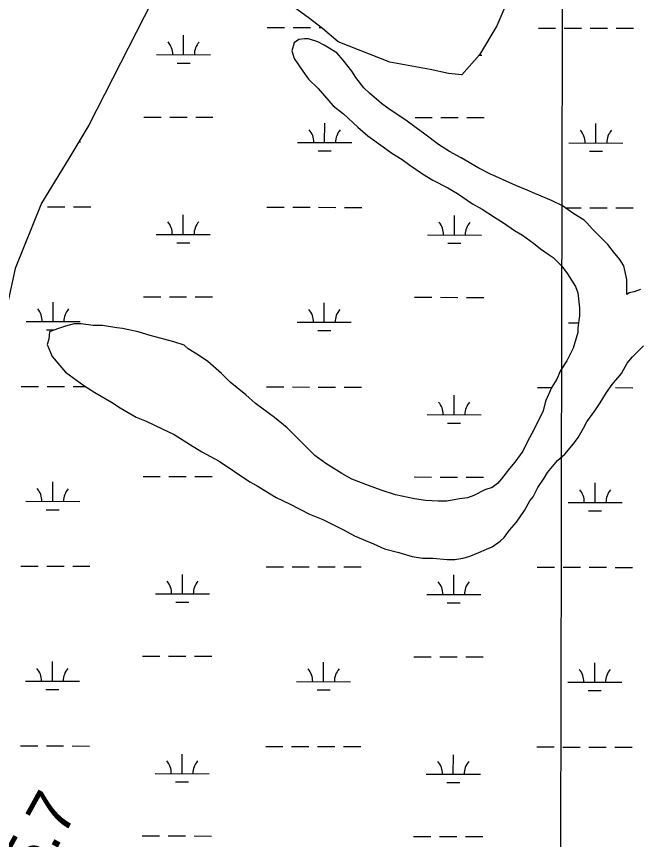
# Model space of a CAD drawing. Extents: x 3187622 to 3225504, y 800805 to 826213.
# Drawn here: x 3206517 to 3207669, y 815415 to 816939 of the extents above; entities that cross this region are included whole.
import ezdxf

# ---------------------------------------------------------------- set-up
doc = ezdxf.new("R2010")
doc.units = 0
for name, color, linetype in [('V-GRID-MAJR', 7, 'Continuous'), ('V-RIVR-RANG-IDEN', 7, 'Continuous'), ('V-SITE-VEGE', 7, 'Continuous'), ('V-WETL-SWMP', 7, 'Continuous')]:
    doc.layers.add(name, color=color, linetype=linetype)

msp = doc.modelspace()

# ---------------------------------------------------------------- linework, layer by layer
at = {"layer": 'V-GRID-MAJR'}
msp.add_spline([(3207506.7, 806215.5), (3207519, 812274.2), (3207531.4, 818336.4), (3207543.7, 824398.7), (3207543.7, 824402.1)], degree=3, dxfattribs=at)
at = {"layer": 'V-SITE-VEGE'}
for points in [[(3207672, 816433.3), (3207660.3, 816428.9), (3207651.5, 816427.4), (3207647.1, 816424.5), (3207647.1, 816452.3), (3207641.2, 816477.2), (3207633.8, 816488.9), (3207622.1, 816503.5), (3207611.8, 816516.6), (3207583.9, 816544.4), (3207572.2, 816557.5), (3207567.8, 816561.9), (3207548.8, 816573.6), (3207528.2, 816588.2), (3207507.7, 816598.4), (3207477, 816611.5), (3207462.3, 816617.3), (3207441.8, 816626.1), (3207393.5, 816647.9), (3207373, 816658.1), (3207340.7, 816677.1), (3207318.8, 816688.8), (3207298.2, 816701.9), (3207273.3, 816720.9), (3207257.2, 816732.6), (3207238.1, 816747.2), (3207208.8, 816766.1), (3207192.7, 816777.8), (3207170.7, 816796.8), (3207160.5, 816807), (3207145.8, 816826), (3207138.4, 816837.7), (3207122.3, 816858.2), (3207110.6, 816871.3), (3207087.1, 816885.9), (3207075.4, 816891.7), (3207057.8, 816897.6), (3207050.5, 816897.5), (3207040.3, 816896.1), (3207031.5, 816890.2), (3207027.1, 816875.5), (3207031.6, 816860.9), (3207047.7, 816837.5), (3207058, 816822.9), (3207075.6, 816805.4), (3207087.3, 816792.2), (3207103.4, 816773.2), (3207122.5, 816758.6), (3207148.9, 816733.8), (3207168, 816717.7), (3207195.8, 816697.3), (3207211.9, 816685.6), (3207231, 816674), (3207245.6, 816663.7), (3207269.1, 816647.7), (3207288.1, 816636), (3207316, 816621.4), (3207333.5, 816611.2), (3207361.4, 816592.3), (3207379, 816582), (3207402.4, 816567.5), (3207418.5, 816557.2), (3207439.1, 816542.6), (3207453.7, 816533.9), (3207474.2, 816519.3), (3207487.4, 816509.1), (3207503.5, 816497.4), (3207510.9, 816493), (3207527, 816477), (3207537.3, 816462.3), (3207552, 816438.9), (3207556.4, 816427.2), (3207559.3, 816399.4), (3207559.4, 816384.8), (3207556.5, 816362.8), (3207556.5, 816354.1), (3207547.8, 816324.8), (3207536.1, 816301.3), (3207524.4, 816283.7), (3207517.2, 816267.6), (3207508.4, 816253), (3207496.7, 816226.6), (3207492.4, 816209), (3207474.9, 816173.9), (3207463.2, 816151.9), (3207454.5, 816134.3), (3207439.9, 816113.8), (3207429.7, 816102.1), (3207415.1, 816083), (3207407.8, 816074.2)], [(3207407.8, 816074.2), (3207397.5, 816066.9), (3207384.4, 816062.5), (3207363.9, 816052.2), (3207352.2, 816047.8), (3207337.6, 816046.3), (3207314.2, 816041.8), (3207298.1, 816041.8), (3207274.6, 816043.2), (3207254.1, 816046.1), (3207219, 816053.4), (3207192.6, 816062.1), (3207169.2, 816070.8), (3207138.4, 816082.5), (3207119.4, 816092.7), (3207090.1, 816111.7), (3207069.6, 816126.3), (3207018.2, 816177.4), (3206994.8, 816196.4), (3206959.6, 816222.7), (3206942, 816238.7), (3206912.7, 816262.1), (3206896.6, 816278.1), (3206871.6, 816300.1), (3206854.1, 816311.7), (3206835, 816323.4), (3206827.7, 816330.7), (3206808.6, 816336.5), (3206792.5, 816340.9), (3206764.7, 816348.1), (3206742.7, 816355.4), (3206713.5, 816361.2), (3206703.2, 816362.7), (3206676.9, 816367), (3206659.3, 816367), (3206637.3, 816369.8), (3206624.2, 816369.8), (3206608.1, 816365.4), (3206593.4, 816361), (3206581.7, 816356.6), (3206578.8, 816355.1), (3206577.4, 816341.9), (3206574.5, 816331.7), (3206583.3, 816309.7), (3206608.2, 816280.5), (3206641.9, 816255.7), (3206662.5, 816242.6), (3206693.2, 816225.1), (3206709.4, 816214.8), (3206738.7, 816197.3), (3206757.7, 816190.1), (3206787, 816175.5), (3206809, 816165.3), (3206839.7, 816146.3), (3206860.3, 816133.2), (3206892.5, 816115.7), (3206949.6, 816077.7), (3206962.8, 816070.4), (3206998, 816048.6), (3207022.9, 816036.9), (3207059.5, 816017.9), (3207084.4, 816007.7), (3207122.5, 815988.8), (3207144.5, 815977.1), (3207178.2, 815962.6), (3207198.7, 815953.8), (3207225.1, 815946.5), (3207250, 815939.3), (3207269, 815936.4), (3207288, 815936.4), (3207314.4, 815933.5), (3207329, 815933.6), (3207343.6, 815936.5), (3207355.3, 815939.5), (3207372.9, 815946.8), (3207387.5, 815952.7), (3207397.7, 815957.1), (3207412.4, 815967.4), (3207419.7, 815974.7), (3207429.9, 815987.9), (3207443, 816002.6), (3207457.6, 816024.6), (3207467.8, 816042.1), (3207473.7, 816049.5), (3207482.4, 816067.1), (3207494.1, 816084.6), (3207499.9, 816094.9), (3207518.9, 816116.9), (3207532.1, 816128.6), (3207548.1, 816147.7), (3207556.9, 816159.4), (3207567.1, 816177), (3207572.9, 816188.7), (3207587.5, 816209.2), (3207597.7, 816223.9), (3207609.4, 816242.9), (3207619.6, 816257.6), (3207637.2, 816278.1), (3207647.4, 816297.2), (3207657.6, 816308.9), (3207678, 816329.4)]]:
    msp.add_lwpolyline(points, dxfattribs=at)
at = {"layer": 'V-WETL-SWMP'}
for p, q in [((3206981.4, 816918.6), (3207013.4, 816918.5)), ((3207029.4, 816918.5), (3207061.4, 816918.4)), ((3207077.4, 816918.4), (3207082, 816918.3)), ((3207483.3, 816917.5), (3207515.3, 816917.5)), ((3207531.3, 816917.4), (3207563.3, 816917.4)), ((3207579.3, 816917.3), (3207611.3, 816917.3)), ((3207627.3, 816917.2), (3207659.3, 816917.2)), ((3206826.7, 816868.1), (3206826.8, 816904.1)), ((3206776.7, 816868.2), (3206876.7, 816868)), ((3207374, 816867), (3207378.6, 816867)), ((3206814.7, 816852.7), (3206838.7, 816852.7)), ((3206753.1, 816752.8), (3206785.1, 816752.8)), ((3206801.1, 816752.7), (3206833.1, 816752.7)), ((3206849.1, 816752.7), (3206881.1, 816752.6)), ((3207087.8, 816705.7), (3207087.9, 816741.7)), ((3207255, 816751.8), (3207287, 816751.8)), ((3207303, 816751.7), (3207335, 816751.7)), ((3207351, 816751.6), (3207383, 816751.6)), ((3207589.7, 816704.7), (3207589.8, 816740.7)), ((3206632.8, 816706.7), (3206635.9, 816706.7)), ((3207037.8, 816705.8), (3207137.8, 816705.6)), ((3207539.7, 816704.8), (3207639.7, 816704.6)), ((3207075.8, 816690.3), (3207099.8, 816690.3)), ((3207577.7, 816689.3), (3207601.7, 816689.3)), ((3206574.8, 816586.7), (3206606.8, 816586.6)), ((3206622.8, 816586.6), (3206654.8, 816586.5)), ((3206980.7, 816585.9), (3207012.7, 816585.8)), ((3207028.7, 816585.8), (3207060.7, 816585.7)), ((3207076.7, 816585.7), (3207108.7, 816585.6)), ((3207124.7, 816585.6), (3207156.7, 816585.5)), ((3207533.1, 816584.8), (3207562.6, 816584.7)), ((3207578.6, 816584.7), (3207610.6, 816584.6)), ((3207626.6, 816584.6), (3207658.6, 816584.5)), ((3206826, 816535.5), (3206826.1, 816571.5)), ((3207327.9, 816534.4), (3207328, 816570.4)), ((3206776, 816535.6), (3206876, 816535.4)), ((3207277.9, 816534.5), (3207377.9, 816534.3)), ((3206814, 816520), (3206838, 816520)), ((3207315.9, 816519), (3207339.9, 816519)), ((3206585.2, 816374.1), (3206585.3, 816410.1)), ((3206752.4, 816420.2), (3206784.4, 816420.1)), ((3206800.4, 816420.1), (3206832.4, 816420)), ((3206848.4, 816420), (3206880.4, 816419.9)), ((3207087.1, 816373.1), (3207087.2, 816409.1)), ((3207254.3, 816419.1), (3207286.3, 816419.1)), ((3207302.3, 816419.1), (3207334.3, 816419)), ((3207350.3, 816419), (3207382.3, 816418.9)), ((3206535.2, 816374.2), (3206635.2, 816374)), ((3207037.1, 816373.2), (3207137.1, 816373)), ((3207539, 816372.1), (3207557.7, 816372.1)), ((3206573.2, 816358.7), (3206587.3, 816358.6)), ((3207075.1, 816357.7), (3207099.1, 816357.6)), ((3206526.1, 816254.1), (3206558.1, 816254.1)), ((3206574.1, 816254), (3206606.1, 816254)), ((3206622.1, 816253.9), (3206644.8, 816253.9)), ((3206980, 816253.2), (3207012, 816253.1)), ((3207028, 816253.1), (3207060, 816253)), ((3207076, 816253), (3207108, 816252.9)), ((3207124, 816252.9), (3207156, 816252.8)), ((3207481.9, 816252.2), (3207508, 816252.1)), ((3207625.9, 816251.9), (3207657.9, 816251.8)), ((3207327.3, 816201.8), (3207327.3, 816237.8)), ((3207277.3, 816201.9), (3207377.3, 816201.7)), ((3207315.2, 816186.4), (3207339.2, 816186.3)), ((3206751.7, 816087.5), (3206783.7, 816087.4)), ((3206799.7, 816087.4), (3206831.7, 816087.3)), ((3206847.7, 816087.3), (3206879.7, 816087.2)), ((3207253.6, 816086.5), (3207285.6, 816086.4)), ((3207301.6, 816086.4), (3207333.6, 816086.3)), ((3207349.6, 816086.3), (3207381.6, 816086.2)), ((3206584.5, 816041.4), (3206584.6, 816077.4)), ((3207588.4, 816039.4), (3207588.4, 816075.4)), ((3206534.5, 816041.5), (3206634.5, 816041.3)), ((3206572.5, 816026), (3206596.5, 816026)), ((3207538.4, 816039.5), (3207638.4, 816039.3)), ((3207576.3, 816024), (3207600.3, 816023.9)), ((3206525.5, 815921.5), (3206557.5, 815921.4)), ((3206573.5, 815921.4), (3206605.5, 815921.3)), ((3206621.5, 815921.3), (3206653.5, 815921.2)), ((3206979.4, 815920.5), (3207011.4, 815920.5)), ((3207027.4, 815920.4), (3207059.4, 815920.4)), ((3207075.4, 815920.3), (3207107.4, 815920.3)), ((3207123.4, 815920.2), (3207155.4, 815920.2)), ((3207481.3, 815919.5), (3207513.3, 815919.4)), ((3207529.3, 815919.4), (3207561.3, 815919.3)), ((3207577.3, 815919.3), (3207609.3, 815919.3)), ((3207625.3, 815919.2), (3207657.3, 815919.2)), ((3206824.7, 815870.1), (3206824.7, 815906.1)), ((3207326.6, 815869.1), (3207326.6, 815905.1)), ((3206774.7, 815870.2), (3206874.7, 815870)), ((3207276.6, 815869.2), (3207376.6, 815869)), ((3206812.6, 815854.7), (3206836.6, 815854.7)), ((3207314.5, 815853.7), (3207338.5, 815853.6)), ((3206751, 815754.8), (3206783, 815754.8)), ((3206799, 815754.7), (3206831, 815754.7)), ((3206847, 815754.6), (3206879, 815754.6)), ((3207252.9, 815753.8), (3207284.9, 815753.7)), ((3207300.9, 815753.7), (3207332.9, 815753.6)), ((3207348.9, 815753.6), (3207380.9, 815753.5)), ((3206583.9, 815708.7), (3206583.9, 815744.7)), ((3207085.8, 815707.7), (3207085.8, 815743.7)), ((3207587.7, 815706.7), (3207587.8, 815742.7)), ((3206533.9, 815708.8), (3206633.9, 815708.6)), ((3207035.8, 815707.8), (3207135.8, 815707.6)), ((3207537.7, 815706.8), (3207637.7, 815706.6)), ((3206571.8, 815693.3), (3206595.8, 815693.3)), ((3207073.7, 815692.3), (3207097.7, 815692.3)), ((3207575.7, 815691.3), (3207599.7, 815691.2)), ((3206524.8, 815588.8), (3206556.8, 815588.7)), ((3206572.8, 815588.7), (3206604.8, 815588.6)), ((3206620.8, 815588.6), (3206652.8, 815588.5)), ((3206978.7, 815587.9), (3207010.7, 815587.8)), ((3207026.7, 815587.8), (3207058.7, 815587.7)), ((3207074.7, 815587.7), (3207106.7, 815587.6)), ((3207122.7, 815587.6), (3207154.7, 815587.5)), ((3207480.6, 815586.8), (3207512.6, 815586.8)), ((3207528.6, 815586.7), (3207560.6, 815586.7)), ((3207576.6, 815586.6), (3207608.6, 815586.6)), ((3207624.6, 815586.5), (3207656.6, 815586.5)), ((3206824, 815537.4), (3206824.1, 815573.4)), ((3207325.9, 815536.4), (3207326, 815572.4)), ((3206774, 815537.5), (3206874, 815537.3)), ((3207275.9, 815536.5), (3207375.9, 815536.3)), ((3206812, 815522), (3206836, 815522)), ((3207313.9, 815521), (3207337.9, 815521)), ((3206750.3, 815422.2), (3206782.3, 815422.1)), ((3206798.3, 815422.1), (3206830.3, 815422)), ((3206846.3, 815422), (3206878.3, 815421.9)), ((3207252.3, 815421.1), (3207284.3, 815421.1)), ((3207300.3, 815421), (3207332.3, 815421)), ((3207348.3, 815420.9), (3207380.3, 815420.9))]:
    msp.add_line(p, q, dxfattribs=at)
for points in [[(3206797.4, 817024.7), (3206651.6, 816737.9), (3206614.5, 816676.2), (3206563.9, 816593.2), (3206515.3, 816472.1), (3206500.6, 816407), (3206488.4, 816315.9), (3206477.6, 816106.9), (3206459.7, 815755.7), (3206450.9, 815654.1), (3206359.2, 814925.5)], [(3207426.9, 816968.8), (3207406.4, 816921.6), (3207374.5, 816867.6), (3207341.6, 816831.1), (3207316.8, 816833.5), (3207283.1, 816840.6), (3207208.7, 816854.1), (3207112.7, 816892), (3207084.1, 816916.7), (3207057.1, 816936.9), (3207032.9, 816954.6)], [(3207273.3, 816720.9), (3207257.2, 816732.6), (3207238.1, 816747.2), (3207208.8, 816766.1), (3207192.7, 816777.8), (3207170.7, 816796.8), (3207160.5, 816807), (3207145.8, 816826), (3207138.4, 816837.7), (3207122.3, 816858.2), (3207110.6, 816871.3), (3207087.1, 816885.9), (3207075.4, 816891.7), (3207057.8, 816897.6), (3207050.5, 816897.5), (3207040.3, 816896.1), (3207031.5, 816890.2), (3207027.1, 816875.5), (3207031.6, 816860.9), (3207047.7, 816837.5), (3207058, 816822.9), (3207075.6, 816805.4), (3207087.3, 816792.2), (3207103.4, 816773.2), (3207122.5, 816758.6), (3207148.9, 816733.8), (3207168, 816717.7), (3207195.8, 816697.3), (3207211.9, 816685.6), (3207231, 816674), (3207245.6, 816663.7), (3207269.1, 816647.7), (3207288.1, 816636), (3207316, 816621.4), (3207333.5, 816611.2), (3207361.4, 816592.3), (3207379, 816582), (3207402.4, 816567.5), (3207418.5, 816557.2), (3207439.1, 816542.6), (3207453.7, 816533.9), (3207474.2, 816519.3), (3207487.4, 816509.1), (3207503.5, 816497.4), (3207510.9, 816493), (3207527, 816476.9), (3207537.3, 816462.3), (3207552, 816438.9), (3207556.4, 816427.2), (3207559.3, 816399.4), (3207559.4, 816384.8), (3207556.5, 816362.8), (3207556.5, 816354.1), (3207547.8, 816324.8), (3207536.1, 816301.3), (3207524.4, 816283.7), (3207517.2, 816267.6), (3207508.4, 816253), (3207496.7, 816226.6), (3207492.4, 816209), (3207474.9, 816173.9), (3207463.2, 816151.9), (3207454.5, 816134.3), (3207439.9, 816113.8), (3207429.7, 816102.1), (3207415.1, 816083), (3207407.8, 816074.2), (3207397.5, 816066.9), (3207384.4, 816062.5), (3207363.9, 816052.2), (3207352.2, 816047.8), (3207337.6, 816046.3), (3207314.2, 816041.8), (3207298.1, 816041.8), (3207274.6, 816043.2), (3207254.1, 816046.1), (3207219, 816053.4), (3207192.6, 816062.1), (3207169.2, 816070.8), (3207138.4, 816082.5), (3207119.4, 816092.7), (3207090.1, 816111.7), (3207069.6, 816126.3), (3207018.2, 816177.4), (3206994.8, 816196.4), (3206959.6, 816222.6), (3206942, 816238.7), (3206912.7, 816262.1), (3206896.6, 816278.1), (3206871.6, 816300.1), (3206854.1, 816311.7), (3206835, 816323.4), (3206827.7, 816330.7), (3206808.6, 816336.5), (3206792.5, 816340.9), (3206764.7, 816348.1), (3206742.7, 816355.4), (3206713.5, 816361.2), (3206703.2, 816362.7), (3206676.9, 816367), (3206659.3, 816367)], [(3207672, 816433.3), (3207660.3, 816428.9), (3207651.5, 816427.4), (3207647.1, 816424.5), (3207647.1, 816452.3), (3207641.2, 816477.2), (3207633.8, 816488.9), (3207622.1, 816503.5), (3207611.8, 816516.6), (3207583.9, 816544.4), (3207572.2, 816557.5), (3207567.8, 816561.9), (3207548.8, 816573.6), (3207528.2, 816588.2), (3207507.7, 816598.4), (3207477, 816611.5), (3207462.3, 816617.3), (3207441.8, 816626.1), (3207393.5, 816647.9), (3207373, 816658.1), (3207340.7, 816677.1), (3207318.8, 816688.8), (3207298.2, 816701.9), (3207273.3, 816720.9)], [(3206659.3, 816367), (3206637.3, 816369.8), (3206624.2, 816369.8), (3206608.1, 816365.4), (3206593.4, 816361), (3206581.7, 816356.6), (3206578.8, 816355.1), (3206577.4, 816341.9), (3206574.5, 816331.7), (3206583.3, 816309.7), (3206608.2, 816280.5), (3206641.9, 816255.7), (3206662.5, 816242.6), (3206693.2, 816225.1), (3206709.4, 816214.8), (3206738.7, 816197.3), (3206757.7, 816190.1), (3206787, 816175.5), (3206809, 816165.3), (3206839.7, 816146.3), (3206860.3, 816133.2), (3206892.5, 816115.7), (3206949.6, 816077.7), (3206962.8, 816070.4), (3206998, 816048.6), (3207022.9, 816036.9), (3207059.5, 816017.9), (3207084.4, 816007.7), (3207122.5, 815988.8), (3207144.5, 815977.1), (3207178.2, 815962.6), (3207198.7, 815953.8), (3207225.1, 815946.5), (3207250, 815939.3), (3207269, 815936.4), (3207288, 815936.4), (3207314.4, 815933.5), (3207329, 815933.6), (3207343.6, 815936.5), (3207355.3, 815939.5), (3207372.9, 815946.8), (3207387.5, 815952.7), (3207397.7, 815957.1), (3207412.4, 815967.4), (3207419.7, 815974.7), (3207429.9, 815987.9), (3207443, 816002.6), (3207457.6, 816024.6), (3207467.8, 816042.1), (3207473.7, 816049.5), (3207482.4, 816067.1), (3207494.1, 816084.6), (3207499.9, 816094.9), (3207518.9, 816116.9), (3207532.1, 816128.6), (3207548.1, 816147.7), (3207556.9, 816159.4), (3207567.1, 816177), (3207572.9, 816188.7), (3207587.5, 816209.2), (3207597.7, 816223.9), (3207609.4, 816242.9), (3207619.6, 816257.6), (3207637.2, 816278.1), (3207647.4, 816297.2), (3207657.6, 816308.9), (3207678, 816329.4)]]:
    msp.add_lwpolyline(points, dxfattribs=at)
for centre, start, end in [((3206771.5, 816868.7), 359.1115, 40.6551), ((3206881.9, 816868.5), 139.1115, 180.6551), ((3207032.6, 816706.3), 359.1115, 40.6551), ((3207143.1, 816706.1), 139.1115, 180.6551), ((3207534.5, 816705.3), 359.1115, 40.6551), ((3207645, 816705.1), 139.1115, 180.6551), ((3206770.8, 816536), 359.1115, 40.6551), ((3206881.3, 816535.8), 139.1115, 180.6551), ((3207272.7, 816535), 359.1115, 40.6551), ((3207383.2, 816534.8), 139.1115, 180.6551), ((3206530, 816374.7), 359.1115, 40.6551), ((3206640.5, 816374.4), 139.1115, 180.6551), ((3207031.9, 816373.6), 359.1115, 40.6551), ((3207142.4, 816373.4), 139.1115, 180.6551), ((3207272, 816202.3), 359.1115, 40.6551), ((3207382.5, 816202.1), 139.1115, 180.6551), ((3206529.3, 816042), 359.1115, 40.6551), ((3206639.8, 816041.8), 139.1115, 180.6551), ((3207533.1, 816040), 359.1115, 40.6551), ((3207643.6, 816039.7), 139.1115, 180.6551), ((3206769.4, 815870.7), 359.1115, 40.6551), ((3206879.9, 815870.5), 139.1115, 180.6551), ((3207271.3, 815869.7), 359.1115, 40.6551), ((3207381.8, 815869.4), 139.1115, 180.6551), ((3206528.6, 815709.3), 359.1115, 40.6551), ((3206639.1, 815709.1), 139.1115, 180.6551), ((3207030.5, 815708.3), 359.1115, 40.6551), ((3207141, 815708.1), 139.1115, 180.6551), ((3207532.4, 815707.3), 359.1115, 40.6551), ((3207642.9, 815707.1), 139.1115, 180.6551), ((3206768.8, 815538), 359.1115, 40.6551), ((3206879.2, 815537.8), 139.1115, 180.6551), ((3207270.7, 815537), 359.1115, 40.6551), ((3207381.1, 815536.8), 139.1115, 180.6551)]:
    msp.add_arc(centre, 35.2, start, end, dxfattribs=at)

# ---------------------------------------------------------------- texts
at = {"layer": 'V-RIVR-RANG-IDEN'}
msp.add_text('R-275.7', height=83, rotation=61.1214, dxfattribs=at).set_placement((3206443, 815127))

doc.saveas('drawing.dxf')
